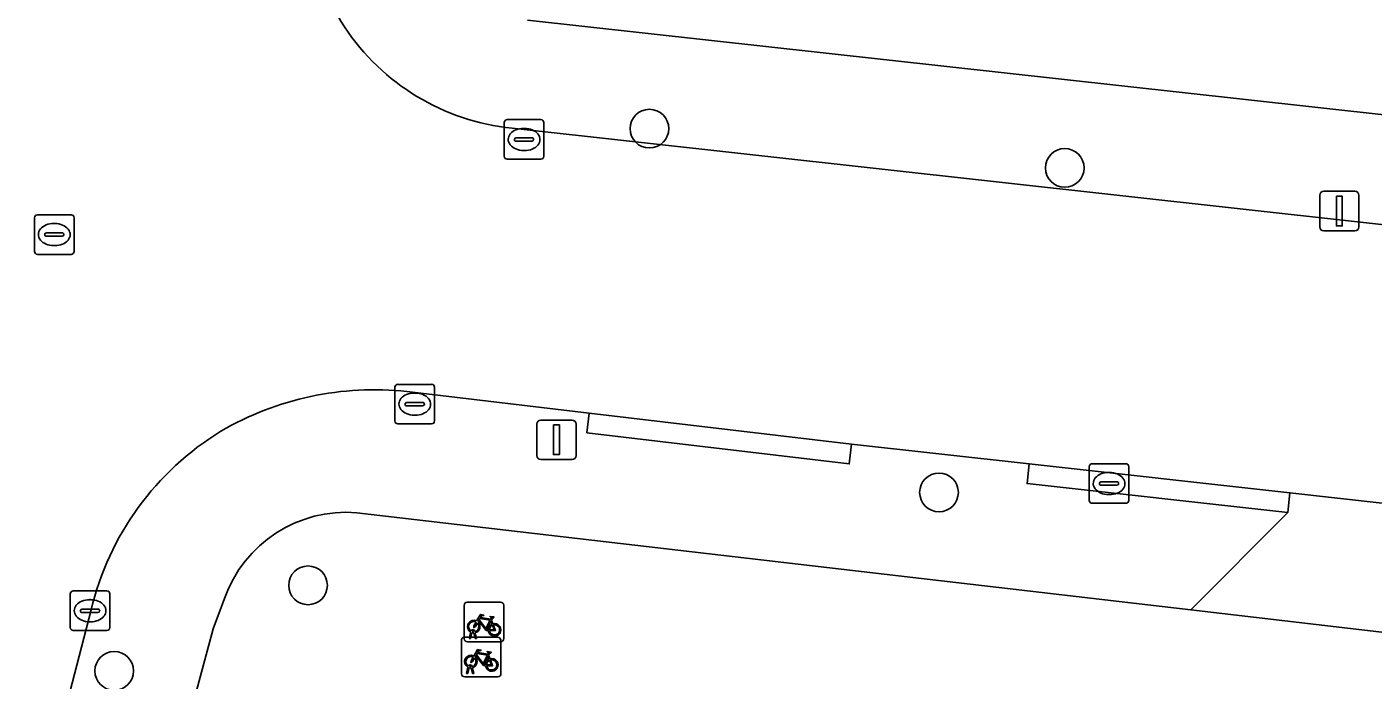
# Model space of a CAD drawing. Extents: x 162026 to 163502, y 387295 to 388169.
# Drawn here: x 162384.72 to 162418.75, y 387998.23 to 388014.74 of the extents above; entities that cross this region are included whole.
import ezdxf

# ---------------------------------------------------------------- set-up
doc = ezdxf.new("R2010")
doc.units = 0
for name, color, linetype in [('IMGEO_Boom', 7, 'Continuous'), ('IMGEO_Erf', 7, 'Continuous'), ('IMGEO_Fietsenrek', 7, 'Continuous'), ('IMGEO_Kolk', 7, 'Continuous'), ('IMGEO_Lichtmast', 7, 'Continuous'), ('IMGEO_Rijbaan_lokaal_open', 7, 'Continuous'), ('IMGEO_Rioolput', 7, 'Continuous'), ('IMGEO_Voetpad_open', 7, 'Continuous')]:
    doc.layers.add(name, color=color, linetype=linetype)

msp = doc.modelspace()

# ---------------------------------------------------------------- linework, layer by layer
at = {"layer": 'IMGEO_Boom'}
for centre in [(162400.456, 388012.169), (162410.955, 388011.176), (162407.776, 388002.972), (162391.826, 388000.622), (162386.926, 387998.459)]:
    msp.add_circle(centre, 0.489, dxfattribs=at)
at = {"layer": 'IMGEO_Erf'}
for points in [[(162397.378, 388014.911), (162415.444, 388012.912), (162421.159, 388012.279), (162425.29, 388011.822), (162425.724, 388015.809)], [(162423.648, 387998.892), (162414.142, 388000), (162393.056, 388002.458)], [(162389.716, 388000.29), (162389.426, 387999.52), (162384.951, 387982.895), (162384.875, 387982.528)]]:
    msp.add_lwpolyline(points, dxfattribs=at)
msp.add_arc((162392.789, 387999.212), 3.257, 85.301, 160.6743, dxfattribs=at)
at = {"layer": 'IMGEO_Fietsenrek'}
for p, q in [((162395.849, 388000.195), (162396.69, 388000.195)), ((162396.69, 388000.195), (162395.849, 388000.195)), ((162395.774, 387999.27), (162395.774, 388000.111)), ((162395.774, 388000.111), (162395.774, 387999.27)), ((162396.774, 388000.12), (162396.774, 387999.279)), ((162396.774, 387999.279), (162396.774, 388000.12)), ((162396.461, 387999.744), (162396.497, 387999.649)), ((162395.703, 387998.384), (162395.703, 387999.225)), ((162395.703, 387999.225), (162395.703, 387998.384)), ((162395.778, 387999.309), (162396.619, 387999.309)), ((162396.619, 387999.309), (162395.778, 387999.309)), ((162396.699, 387999.195), (162395.858, 387999.195)), ((162395.858, 387999.195), (162396.699, 387999.195)), ((162395.901, 387999.279), (162395.94, 387999.439)), ((162395.935, 387999.279), (162395.901, 387999.279)), ((162395.97, 387999.427), (162395.935, 387999.279)), ((162396.012, 387999.451), (162396.011, 387999.455)), ((162396.053, 387999.279), (162396.019, 387999.421)), ((162396.043, 387999.462), (162396.044, 387999.455)), ((162396.051, 387999.425), (162396.086, 387999.279)), ((162396.086, 387999.279), (162396.053, 387999.279)), ((162396.703, 387999.234), (162396.703, 387998.393)), ((162396.703, 387998.393), (162396.703, 387999.234)), ((162396.39, 387998.858), (162396.426, 387998.763)), ((162395.83, 387998.393), (162395.869, 387998.553)), ((162395.899, 387998.541), (162395.864, 387998.393)), ((162395.941, 387998.565), (162395.94, 387998.569)), ((162395.982, 387998.393), (162395.948, 387998.535)), ((162395.972, 387998.576), (162395.973, 387998.569)), ((162395.98, 387998.539), (162396.015, 387998.393)), ((162396.628, 387998.309), (162395.787, 387998.309)), ((162395.787, 387998.309), (162396.628, 387998.309)), ((162395.864, 387998.393), (162395.83, 387998.393)), ((162396.015, 387998.393), (162395.982, 387998.393))]:
    msp.add_line(p, q, dxfattribs=at)
for points in [[(162396.087, 387999.721), (162396.182, 387999.885), (162396.268, 387999.871), (162396.27, 387999.862), (162396.214, 387999.851), (162396.187, 387999.806), (162396.443, 387999.765)], [(162396.443, 387999.765), (162396.468, 387999.814), (162396.462, 387999.818), (162396.439, 387999.822), (162396.427, 387999.829), (162396.426, 387999.832), (162396.428, 387999.837), (162396.523, 387999.822), (162396.525, 387999.812), (162396.515, 387999.799), (162396.503, 387999.793), (162396.489, 387999.799), (162396.461, 387999.744)], [(162396.108, 387999.669), (162396.056, 387999.579), (162396.016, 387999.554), (162396.017, 387999.601), (162396.072, 387999.695)], [(162396.383, 387999.477), (162396.333, 387999.477), (162396.142, 387999.728), (162396.123, 387999.696)], [(162396.43, 387999.74), (162396.173, 387999.781), (162396.156, 387999.752), (162396.323, 387999.532), (162396.43, 387999.74)], [(162396.478, 387999.642), (162396.448, 387999.719), (162396.339, 387999.501), (162396.382, 387999.501)], [(162396.412, 387999.501), (162396.532, 387999.5), (162396.488, 387999.614)], [(162396.508, 387999.621), (162396.563, 387999.476), (162396.413, 387999.476)], [(162396.037, 387998.783), (162395.985, 387998.693), (162395.945, 387998.668), (162395.946, 387998.715), (162396.001, 387998.809)], [(162396.016, 387998.835), (162396.111, 387998.999), (162396.197, 387998.985), (162396.199, 387998.976), (162396.143, 387998.965), (162396.116, 387998.92), (162396.372, 387998.879)], [(162396.312, 387998.591), (162396.262, 387998.591), (162396.071, 387998.842), (162396.052, 387998.81)], [(162396.359, 387998.854), (162396.102, 387998.895), (162396.085, 387998.866), (162396.252, 387998.646), (162396.359, 387998.854)], [(162396.407, 387998.756), (162396.377, 387998.833), (162396.268, 387998.615), (162396.311, 387998.615)], [(162396.372, 387998.879), (162396.397, 387998.928), (162396.391, 387998.932), (162396.368, 387998.936), (162396.356, 387998.943), (162396.355, 387998.946), (162396.357, 387998.951), (162396.452, 387998.936), (162396.454, 387998.926), (162396.444, 387998.913), (162396.432, 387998.907), (162396.418, 387998.913), (162396.39, 387998.858)], [(162396.341, 387998.615), (162396.461, 387998.614), (162396.417, 387998.728)], [(162396.437, 387998.735), (162396.492, 387998.59), (162396.342, 387998.59)]]:
    msp.add_lwpolyline(points, dxfattribs=at)
for centre, radius, start, end in [((162395.852, 388000.117), 0.0779, 92.4484, 184.2845), ((162395.852, 388000.117), 0.0779, 92.4484, 184.2845), ((162396.696, 388000.117), 0.0779, 2.4484, 94.2845), ((162396.696, 388000.117), 0.0779, 2.4484, 94.2845), ((162396.014, 387999.58), 0.159, 62.6766, 242.1369), ((162396.014, 387999.58), 0.129, 63.3192, 238.903), ((162395.994, 387999.451), 0.0499, 12.8025, 158.6934), ((162396.014, 387999.58), 0.129, 283.6043, 43.4302), ((162396.014, 387999.58), 0.159, 283.5766, 46.6042), ((162396.541, 387999.496), 0.159, 113.3408, 178.3217), ((162396.541, 387999.496), 0.159, 187.0065, 105.7708), ((162396.541, 387999.496), 0.129, 113.923, 177.9556), ((162396.541, 387999.496), 0.129, 188.6715, 104.5883), ((162395.781, 387999.231), 0.0779, 92.4484, 184.2845), ((162395.781, 387999.231), 0.0779, 92.4484, 184.2845), ((162395.852, 387999.273), 0.0779, 182.4484, 274.2845), ((162395.852, 387999.273), 0.0779, 182.4484, 274.2845), ((162396.014, 387999.58), 0.159, 253.9967, 271.7867), ((162395.994, 387999.451), 0.0174, 12.8025, 163.4502), ((162396.014, 387999.58), 0.129, 253.415, 269.0204), ((162396.625, 387999.231), 0.0779, 2.4484, 94.2845), ((162396.625, 387999.231), 0.0779, 2.4484, 94.2845), ((162396.696, 387999.273), 0.0779, 272.4484, 4.2845), ((162396.696, 387999.273), 0.0779, 272.4484, 4.2845), ((162395.943, 387998.694), 0.159, 62.6766, 242.1369), ((162395.943, 387998.694), 0.129, 63.3192, 238.903), ((162395.943, 387998.694), 0.159, 283.5766, 46.6042), ((162395.923, 387998.565), 0.0499, 12.8025, 158.6934), ((162395.943, 387998.694), 0.159, 253.9967, 271.7867), ((162395.923, 387998.565), 0.0174, 12.8025, 163.4502), ((162395.943, 387998.694), 0.129, 253.415, 269.0204), ((162395.943, 387998.694), 0.129, 283.6043, 43.4302), ((162396.47, 387998.61), 0.159, 113.3408, 178.3217), ((162396.47, 387998.61), 0.159, 187.0065, 105.7708), ((162396.47, 387998.61), 0.129, 113.923, 177.9556), ((162396.47, 387998.61), 0.129, 188.6715, 104.5883), ((162395.781, 387998.387), 0.0779, 182.4484, 274.2845), ((162395.781, 387998.387), 0.0779, 182.4484, 274.2845), ((162396.625, 387998.387), 0.0779, 272.4484, 4.2845), ((162396.625, 387998.387), 0.0779, 272.4484, 4.2845)]:
    msp.add_arc(centre, radius, start, end, dxfattribs=at)
at = {"layer": 'IMGEO_Kolk'}
for p, q in [((162396.786, 388011.47), (162396.786, 388012.322)), ((162396.861, 388012.396), (162397.713, 388012.396)), ((162397.274, 388012.176), (162397.299, 388012.176)), ((162397.787, 388012.322), (162397.787, 388011.47)), ((162397.045, 388011.89), (162397.045, 388011.902)), ((162397.483, 388011.853), (162397.085, 388011.853)), ((162397.088, 388011.939), (162397.486, 388011.939)), ((162397.529, 388011.902), (162397.529, 388011.89)), ((162397.713, 388011.396), (162396.861, 388011.396)), ((162397.297, 388011.616), (162397.272, 388011.616)), ((162394.023, 388004.778), (162394.023, 388005.63)), ((162394.098, 388005.704), (162394.95, 388005.704)), ((162395.024, 388005.63), (162395.024, 388004.778)), ((162394.511, 388005.484), (162394.536, 388005.484)), ((162394.282, 388005.198), (162394.282, 388005.21)), ((162394.72, 388005.161), (162394.322, 388005.161)), ((162394.325, 388005.247), (162394.723, 388005.247)), ((162394.534, 388004.924), (162394.509, 388004.924)), ((162394.766, 388005.21), (162394.766, 388005.198)), ((162394.95, 388004.704), (162394.098, 388004.704)), ((162411.574, 388002.77), (162411.574, 388003.622)), ((162411.649, 388003.696), (162412.501, 388003.696)), ((162412.575, 388003.622), (162412.575, 388002.77)), ((162411.876, 388003.239), (162412.274, 388003.239)), ((162412.062, 388003.476), (162412.087, 388003.476)), ((162411.833, 388003.19), (162411.833, 388003.202)), ((162412.271, 388003.153), (162411.873, 388003.153)), ((162412.085, 388002.916), (162412.06, 388002.916)), ((162412.317, 388003.202), (162412.317, 388003.19)), ((162412.501, 388002.696), (162411.649, 388002.696)), ((162385.816, 387999.554), (162385.816, 388000.406)), ((162385.891, 388000.48), (162386.743, 388000.48)), ((162386.304, 388000.26), (162386.329, 388000.26)), ((162386.817, 388000.406), (162386.817, 387999.554)), ((162386.075, 387999.974), (162386.075, 387999.986)), ((162386.513, 387999.937), (162386.115, 387999.937)), ((162386.118, 388000.023), (162386.516, 388000.023)), ((162386.559, 387999.986), (162386.559, 387999.974)), ((162386.743, 387999.48), (162385.891, 387999.48)), ((162386.327, 387999.7), (162386.302, 387999.7))]:
    msp.add_line(p, q, dxfattribs=at)
for points in [[(162396.786, 388011.47), (162396.786, 388012.322)], [(162396.861, 388012.396), (162397.713, 388012.396)], [(162397.787, 388012.322), (162397.787, 388011.47)], [(162397.713, 388011.396), (162396.861, 388011.396)], [(162394.023, 388004.778), (162394.023, 388005.63)], [(162394.098, 388005.704), (162394.95, 388005.704)], [(162395.024, 388005.63), (162395.024, 388004.778)], [(162394.95, 388004.704), (162394.098, 388004.704)], [(162411.574, 388002.77), (162411.574, 388003.622)], [(162411.649, 388003.696), (162412.501, 388003.696)], [(162412.575, 388003.622), (162412.575, 388002.77)], [(162412.501, 388002.696), (162411.649, 388002.696)], [(162385.816, 387999.554), (162385.816, 388000.406)], [(162385.891, 388000.48), (162386.743, 388000.48)], [(162386.817, 388000.406), (162386.817, 387999.554)], [(162386.743, 387999.48), (162385.891, 387999.48)]]:
    msp.add_lwpolyline(points, dxfattribs=at)
for centre, radius, start, end in [((162396.863, 388012.32), 0.0765, 91.552, 178.448), ((162396.863, 388012.32), 0.0765, 91.552, 178.448), ((162397.711, 388012.32), 0.0765, 1.552, 88.448), ((162397.711, 388012.32), 0.0765, 1.552, 88.448), ((162397.085, 388011.899), 0.0403, 85.8775, 175.7526), ((162397.082, 388011.889), 0.0366, 178.938, 274.7102), ((162397.486, 388011.896), 0.043, 264.8664, 352.4533), ((162397.49, 388011.901), 0.0386, 1.7309, 96.639), ((162396.863, 388011.472), 0.0765, 181.552, 268.448), ((162396.863, 388011.472), 0.0765, 181.552, 268.448), ((162397.711, 388011.472), 0.0765, 271.552, 358.448), ((162397.711, 388011.472), 0.0765, 271.552, 358.448), ((162394.1, 388005.628), 0.0765, 91.552, 178.448), ((162394.1, 388005.628), 0.0765, 91.552, 178.448), ((162394.948, 388005.628), 0.0765, 1.552, 88.448), ((162394.948, 388005.628), 0.0765, 1.552, 88.448), ((162394.322, 388005.207), 0.0403, 85.8775, 175.7526), ((162394.319, 388005.197), 0.0366, 178.938, 274.7102), ((162394.723, 388005.204), 0.043, 264.8664, 352.4533), ((162394.727, 388005.209), 0.0386, 1.7309, 96.639), ((162394.1, 388004.78), 0.0765, 181.552, 268.448), ((162394.1, 388004.78), 0.0765, 181.552, 268.448), ((162394.948, 388004.78), 0.0765, 271.552, 358.448), ((162394.948, 388004.78), 0.0765, 271.552, 358.448), ((162411.651, 388003.62), 0.0765, 91.552, 178.448), ((162411.651, 388003.62), 0.0765, 91.552, 178.448), ((162412.499, 388003.62), 0.0765, 1.552, 88.448), ((162412.499, 388003.62), 0.0765, 1.552, 88.448), ((162411.873, 388003.199), 0.0403, 85.8775, 175.7526), ((162412.278, 388003.201), 0.0386, 1.7309, 96.639), ((162411.87, 388003.189), 0.0366, 178.938, 274.7102), ((162412.274, 388003.196), 0.043, 264.8664, 352.4533), ((162411.651, 388002.772), 0.0765, 181.552, 268.448), ((162411.651, 388002.772), 0.0765, 181.552, 268.448), ((162412.499, 388002.772), 0.0765, 271.552, 358.448), ((162412.499, 388002.772), 0.0765, 271.552, 358.448), ((162385.893, 388000.404), 0.0765, 91.552, 178.448), ((162385.893, 388000.404), 0.0765, 91.552, 178.448), ((162386.741, 388000.404), 0.0765, 1.552, 88.448), ((162386.741, 388000.404), 0.0765, 1.552, 88.448), ((162386.115, 387999.983), 0.0403, 85.8775, 175.7526), ((162386.112, 387999.973), 0.0366, 178.938, 274.7102), ((162386.516, 387999.98), 0.043, 264.8664, 352.4533), ((162386.52, 387999.985), 0.0386, 1.7309, 96.639), ((162385.893, 387999.556), 0.0765, 181.552, 268.448), ((162385.893, 387999.556), 0.0765, 181.552, 268.448), ((162386.741, 387999.556), 0.0765, 271.552, 358.448), ((162386.741, 387999.556), 0.0765, 271.552, 358.448)]:
    msp.add_arc(centre, radius, start, end, dxfattribs=at)
for centre, major_axis, ratio, start_param, end_param in [((162397.273, 388011.896), (-0.387, 0.002), 0.722429, 4.712389, 7.853982), ((162397.298, 388011.896), (-0.39, 0.002), 0.717154, 1.570796, 4.712389), ((162394.51, 388005.204), (-0.387, 0.002), 0.722429, 4.712389, 7.853982), ((162394.535, 388005.204), (-0.39, 0.002), 0.717154, 1.570796, 4.712389), ((162412.061, 388003.196), (-0.387, 0.002), 0.722429, 4.712389, 7.853982), ((162412.086, 388003.196), (-0.39, 0.002), 0.717154, 1.570796, 4.712389), ((162386.303, 387999.98), (-0.387, 0.002), 0.722429, 4.712389, 7.853982), ((162386.328, 387999.98), (-0.39, 0.002), 0.717154, 1.570796, 4.712389)]:
    msp.add_ellipse(centre, major_axis=major_axis, ratio=ratio, start_param=start_param, end_param=end_param, dxfattribs=at)
at = {"layer": 'IMGEO_Lichtmast'}
for p, q in [((162417.401, 388009.685), (162417.401, 388010.485)), ((162417.401, 388010.485), (162417.401, 388009.685)), ((162417.501, 388010.585), (162418.291, 388010.585)), ((162418.291, 388010.585), (162417.501, 388010.585)), ((162418.391, 388010.485), (162418.391, 388009.685)), ((162418.391, 388009.685), (162418.391, 388010.485)), ((162418.291, 388009.585), (162417.501, 388009.585)), ((162417.501, 388009.585), (162418.291, 388009.585)), ((162397.61, 388003.901), (162397.61, 388004.701)), ((162397.61, 388004.701), (162397.61, 388003.901)), ((162397.71, 388004.801), (162398.5, 388004.801)), ((162398.5, 388004.801), (162397.71, 388004.801)), ((162398.6, 388004.701), (162398.6, 388003.901)), ((162398.6, 388003.901), (162398.6, 388004.701)), ((162398.5, 388003.801), (162397.71, 388003.801)), ((162397.71, 388003.801), (162398.5, 388003.801))]:
    msp.add_line(p, q, dxfattribs=at)
for points in [[(162417.821, 388010.46), (162417.971, 388010.46), (162417.971, 388009.71), (162417.821, 388009.71), (162417.821, 388010.46)], [(162398.03, 388004.676), (162398.18, 388004.676), (162398.18, 388003.926), (162398.03, 388003.926), (162398.03, 388004.676)]]:
    msp.add_lwpolyline(points, dxfattribs=at)
for centre, start, end in [((162417.501, 388010.485), 90, 180), ((162417.501, 388010.485), 90, 180), ((162418.291, 388010.485), 0, 90), ((162418.291, 388010.485), 360, 90), ((162417.501, 388009.685), 180, 270), ((162417.501, 388009.685), 180, 270), ((162418.291, 388009.685), 270, 0), ((162418.291, 388009.685), 270, 0), ((162397.71, 388004.701), 90, 180), ((162397.71, 388004.701), 90, 180), ((162398.5, 388004.701), 0, 90), ((162398.5, 388004.701), 360, 90), ((162397.71, 388003.901), 180, 270), ((162397.71, 388003.901), 180, 270), ((162398.5, 388003.901), 270, 0), ((162398.5, 388003.901), 270, 0)]:
    msp.add_arc(centre, 0.1, start, end, dxfattribs=at)
at = {"layer": 'IMGEO_Rijbaan_lokaal_open'}
for points in [[(162396.157, 388061.976), (162389.086, 388036.514), (162387.431, 388030.292), (162382.807, 388013.506), (162381.865, 388010.085), (162378.596, 387998.218), (162376.084, 387989.193), (162373.857, 387981.19), (162377.446, 387980.651), (162381.183, 387980.09), (162383.308, 387988.324), (162386.344, 388000)], [(162394.327, 388005.522), (162398.929, 388004.976), (162405.563, 388004.19), (162410.056, 388003.692), (162416.646, 388002.961), (162425.908, 388001.924), (162426.506, 388008.903), (162425.07, 388009.064), (162421.469, 388009.467), (162396.986, 388012.178)]]:
    msp.add_lwpolyline(points, dxfattribs=at)
for centre, radius, start, end in [((162398.526, 388018.461), 6.872, 167.4132, 212.7769), ((162397.573, 388017.934), 5.786, 213.4962, 264.1756), ((162393.492, 387997.917), 7.65, 83.7325, 120.3689), ((162393.403, 387998.325), 7.255, 121.3919, 166.65)]:
    msp.add_arc(centre, radius, start, end, dxfattribs=at)
at = {"layer": 'IMGEO_Rioolput'}
for p, q in [((162384.911, 388009.065), (162384.911, 388009.917)), ((162384.986, 388009.991), (162385.838, 388009.991)), ((162385.399, 388009.771), (162385.424, 388009.771)), ((162385.912, 388009.917), (162385.912, 388009.065)), ((162385.17, 388009.485), (162385.17, 388009.497)), ((162385.608, 388009.448), (162385.21, 388009.448)), ((162385.213, 388009.534), (162385.611, 388009.534)), ((162385.654, 388009.497), (162385.654, 388009.485)), ((162385.422, 388009.211), (162385.397, 388009.211)), ((162385.838, 388008.991), (162384.986, 388008.991))]:
    msp.add_line(p, q, dxfattribs=at)
for points in [[(162384.911, 388009.065), (162384.911, 388009.917)], [(162384.986, 388009.991), (162385.838, 388009.991)], [(162385.912, 388009.917), (162385.912, 388009.065)], [(162385.838, 388008.991), (162384.986, 388008.991)]]:
    msp.add_lwpolyline(points, dxfattribs=at)
for centre, radius, start, end in [((162384.988, 388009.915), 0.0765, 91.552, 178.448), ((162384.988, 388009.915), 0.0765, 91.552, 178.448), ((162385.836, 388009.915), 0.0765, 1.552, 88.448), ((162385.836, 388009.915), 0.0765, 1.552, 88.448), ((162385.21, 388009.494), 0.0403, 85.8775, 175.7526), ((162385.207, 388009.484), 0.0366, 178.938, 274.7102), ((162385.611, 388009.491), 0.043, 264.8664, 352.4533), ((162385.615, 388009.496), 0.0386, 1.7309, 96.639), ((162384.988, 388009.067), 0.0765, 181.552, 268.448), ((162384.988, 388009.067), 0.0765, 181.552, 268.448), ((162385.836, 388009.067), 0.0765, 271.552, 358.448), ((162385.836, 388009.067), 0.0765, 271.552, 358.448)]:
    msp.add_arc(centre, radius, start, end, dxfattribs=at)
for centre, major_axis, ratio, start_param, end_param in [((162385.398, 388009.491), (-0.387, 0.002), 0.722429, 4.712389, 7.853982), ((162385.423, 388009.491), (-0.39, 0.002), 0.717154, 1.570796, 4.712389)]:
    msp.add_ellipse(centre, major_axis=major_axis, ratio=ratio, start_param=start_param, end_param=end_param, dxfattribs=at)
at = {"layer": 'IMGEO_Voetpad_open'}
for points in [[(162396.986, 388012.178), (162421.469, 388009.467), (162421.525, 388009.964), (162425.126, 388009.561), (162425.07, 388009.064), (162426.506, 388008.903), (162426.562, 388009.4), (162426.738, 388011.662), (162425.29, 388011.822), (162421.159, 388012.279), (162415.444, 388012.912), (162397.378, 388014.911)], [(162410.056, 388003.692), (162405.563, 388004.19), (162405.508, 388003.693), (162398.875, 388004.479), (162398.929, 388004.976), (162394.327, 388005.522)], [(162393.056, 388002.458), (162414.142, 388000), (162416.591, 388002.464), (162410.001, 388003.195), (162410.056, 388003.692)], [(162429.073, 388001.57), (162425.908, 388001.924), (162416.646, 388002.961), (162416.591, 388002.464), (162414.142, 388000), (162423.648, 387998.892), (162431.214, 387998.01), (162432.446, 387997.925), (162446.662, 387996.28), (162446.785, 387996.26), (162452.268, 387995.888)], [(162384.875, 387982.528), (162384.951, 387982.895), (162389.426, 387999.52), (162389.716, 388000.29)], [(162386.344, 388000), (162383.308, 387988.324), (162381.183, 387980.09), (162387.199, 387979.212), (162386.842, 387979.317)]]:
    msp.add_lwpolyline(points, dxfattribs=at)
for points in [[(162398.929, 388004.976), (162398.875, 388004.479), (162405.508, 388003.693), (162405.563, 388004.19)], [(162410.056, 388003.692), (162410.001, 388003.195), (162416.591, 388002.464), (162416.646, 388002.961)]]:
    msp.add_lwpolyline(points, close=True, dxfattribs=at)
for centre, radius, start, end in [((162398.526, 388018.461), 6.872, 167.4132, 212.7769), ((162397.573, 388017.934), 5.786, 213.4962, 264.1756), ((162393.492, 387997.917), 7.65, 83.7325, 120.3689), ((162393.403, 387998.325), 7.255, 121.3919, 166.65), ((162392.789, 387999.212), 3.257, 85.301, 160.6743)]:
    msp.add_arc(centre, radius, start, end, dxfattribs=at)

doc.saveas('drawing.dxf')
